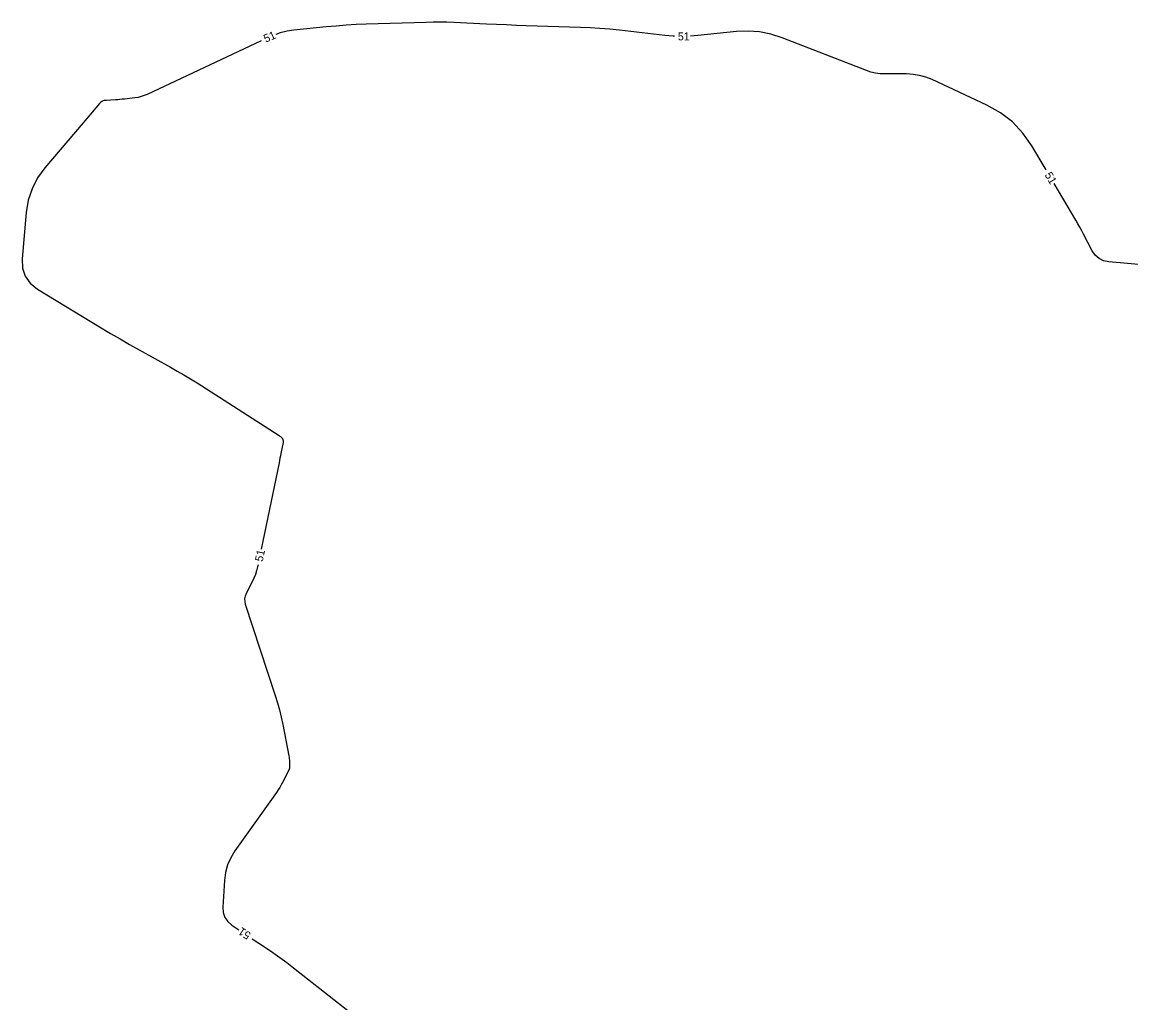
# Model space of a CAD drawing. Extents: x 2384780 to 2405861, y 547869 to 573706.
# Drawn here: x 2395215.5 to 2395492.7, y 553379 to 553624.1 of the extents above; entities that cross this region are included whole.
import ezdxf

# ---------------------------------------------------------------- set-up
doc = ezdxf.new("R2010")
doc.units = 0
doc.layers.add('Old_Level_60', color=7, linetype='Continuous')

msp = doc.modelspace()

# ---------------------------------------------------------------- linework, layer by layer
at = {"layer": 'Old_Level_60'}
for points in [[(2395378.59875, 553620.6255), (2395378.28625, 553620.6355), (2395376.2245, 553620.8125), (2395364.86725, 553622.09425), (2395362.432, 553622.34425), (2395359.993, 553622.54575), (2395357.5505, 553622.69825), (2395355.10425, 553622.802), (2395341.5805, 553623.2405), (2395339.08925, 553623.326), (2395336.59875, 553623.42125), (2395334.1085, 553623.526), (2395331.6185, 553623.64025), (2395323.4855, 553624.0295), (2395321.74275, 553624.0955), (2395319.9995, 553624.12675), (2395318.256, 553624.12325), (2395316.51225, 553624.085), (2395301.5405, 553623.6075), (2395299.04775, 553623.50575), (2395296.55775, 553623.35975), (2395294.07075, 553623.16975), (2395291.58675, 553622.9355), (2395283.47725, 553622.09775), (2395281.75925, 553621.8475), (2395280.08075, 553621.456), (2395278.931, 553621.082)], [(2395471.50775, 553587.203), (2395467.9325, 553593.23425), (2395465.72, 553596.42), (2395463.115, 553599.17275), (2395460.11825, 553601.4925), (2395456.7295, 553603.3795), (2395443.03875, 553609.759), (2395441.49975, 553610.3785), (2395439.9215, 553610.821), (2395438.30425, 553611.0865), (2395436.6475, 553611.175), (2395431.17175, 553611.175), (2395430.00825, 553611.228), (2395428.86475, 553611.38725), (2395427.741, 553611.6525), (2395426.63725, 553612.024), (2395405.5275, 553620.21675), (2395402.7415, 553621.11725), (2395399.909, 553621.674), (2395397.0305, 553621.88725), (2395394.1055, 553621.757), (2395384.47475, 553620.77025), (2395382.59675, 553620.62825)], [(2395275.25975, 553619.5025), (2395246.782, 553606.07225), (2395246.04525, 553605.76075), (2395245.29075, 553605.51225), (2395244.518, 553605.32675), (2395243.7275, 553605.2045), (2395241.11575, 553604.908), (2395240.55575, 553604.8485), (2395239.99525, 553604.7965), (2395239.43375, 553604.75275), (2395238.87175, 553604.7165), (2395236.53175, 553604.5825), (2395236.05225, 553604.5095), (2395235.61675, 553604.348), (2395235.225, 553604.09825), (2395234.8775, 553603.76025), (2395232.666, 553601.16375), (2395232.19225, 553600.6075), (2395231.71875, 553600.05075), (2395231.24575, 553599.49375), (2395230.77275, 553598.9365), (2395221.22775, 553587.68525), (2395219.403, 553585.18175), (2395218.01975, 553582.494), (2395217.07825, 553579.6215), (2395216.578, 553576.5645), (2395215.549, 553564.96925), (2395215.62275, 553562.6335), (2395216.2845, 553560.59525), (2395217.5345, 553558.8545), (2395219.37275, 553557.41125)], [(2395518.03425, 553561.4985), (2395487.23275, 553564.20275), (2395485.907, 553564.47), (2395484.772, 553565.022), (2395483.827, 553565.85925), (2395483.0725, 553566.9815), (2395480.919, 553571.113), (2395480.4515, 553571.995), (2395479.97225, 553572.87025), (2395479.481, 553573.739), (2395478.97775, 553574.601), (2395473.5475, 553583.762)], [(2395219.37275, 553557.41125), (2395235.3, 553547.7425), (2395237.65675, 553546.32775), (2395240.027, 553544.936), (2395242.41075, 553543.5675), (2395244.808, 553542.22225), (2395252.661, 553537.866), (2395254.336, 553536.9195), (2395255.99525, 553535.94675), (2395257.639, 553534.948), (2395259.26725, 553533.923), (2395279.76375, 553520.79275), (2395279.88, 553520.7145), (2395279.992, 553520.631), (2395280.10025, 553520.5425), (2395280.2045, 553520.449), (2395280.538, 553520.13475), (2395280.6025, 553520.06375), (2395280.653, 553519.98525), (2395280.6895, 553519.89925), (2395280.712, 553519.806), (2395280.78075, 553519.3745), (2395280.7915, 553519.28225), (2395280.79375, 553519.19), (2395280.78775, 553519.098), (2395280.7735, 553519.006), (2395280.232, 553516.2985), (2395280.11575, 553515.7185), (2395279.99825, 553515.1385), (2395279.88025, 553514.55875), (2395279.76125, 553513.979), (2395275.31925, 553492.40725)], [(2395274.51275, 553488.4895), (2395274.409, 553487.986), (2395274.17175, 553487.00475), (2395273.86875, 553486.0465), (2395273.5005, 553485.11175), (2395273.0665, 553484.2), (2395271.54175, 553481.26), (2395271.2835, 553480.6245), (2395271.16225, 553479.97775), (2395271.178, 553479.32025), (2395271.33075, 553478.65125), (2395278.8355, 553455.7765), (2395279.38925, 553453.99425), (2395279.8855, 553452.1975), (2395280.3245, 553450.3855), (2395280.7065, 553448.559), (2395282.21825, 553440.71), (2395282.279, 553440.35425), (2395282.32475, 553439.99675), (2395282.3555, 553439.63775), (2395282.37125, 553439.277), (2395282.39825, 553438.0965), (2395282.389, 553437.84675), (2395282.35025, 553437.60375), (2395282.28175, 553437.36725), (2395282.1835, 553437.1375), (2395280.655, 553434.07675), (2395280.31525, 553433.428), (2395279.951, 553432.79425), (2395279.56225, 553432.17525), (2395279.149, 553431.57075), (2395268.7435, 553416.971), (2395267.68825, 553415.2555), (2395266.90075, 553413.446), (2395266.38075, 553411.54225), (2395266.12825, 553409.544), (2395265.74075, 553402.86325), (2395265.817, 553401.511), (2395266.2125, 553400.318), (2395266.927, 553399.28375), (2395267.9605, 553398.40875), (2395269.74725, 553397.21725)], [(2395273.075, 553394.99775), (2395276.38825, 553392.78825), (2395278.18175, 553391.56675), (2395279.951, 553390.31175), (2395281.6955, 553389.0225), (2395283.41575, 553387.69975), (2395318.331, 553360.30775)]]:
    msp.add_lwpolyline(points, dxfattribs=at)

# ---------------------------------------------------------------- texts
for rotation, p in [(23.2814056, (2395276.42675, 553618.97925)), (0.0411639, (2395379.46475, 553619.574)), (300.6583611, (2395471.08925, 553585.94775)), (78.3645278, (2395275.66675, 553489.13625)), (146.2999028, (2395272.90925, 553396.31025))]:
    msp.add_text('51', height=2, rotation=rotation, dxfattribs=at).set_placement(p)

doc.saveas('drawing.dxf')
